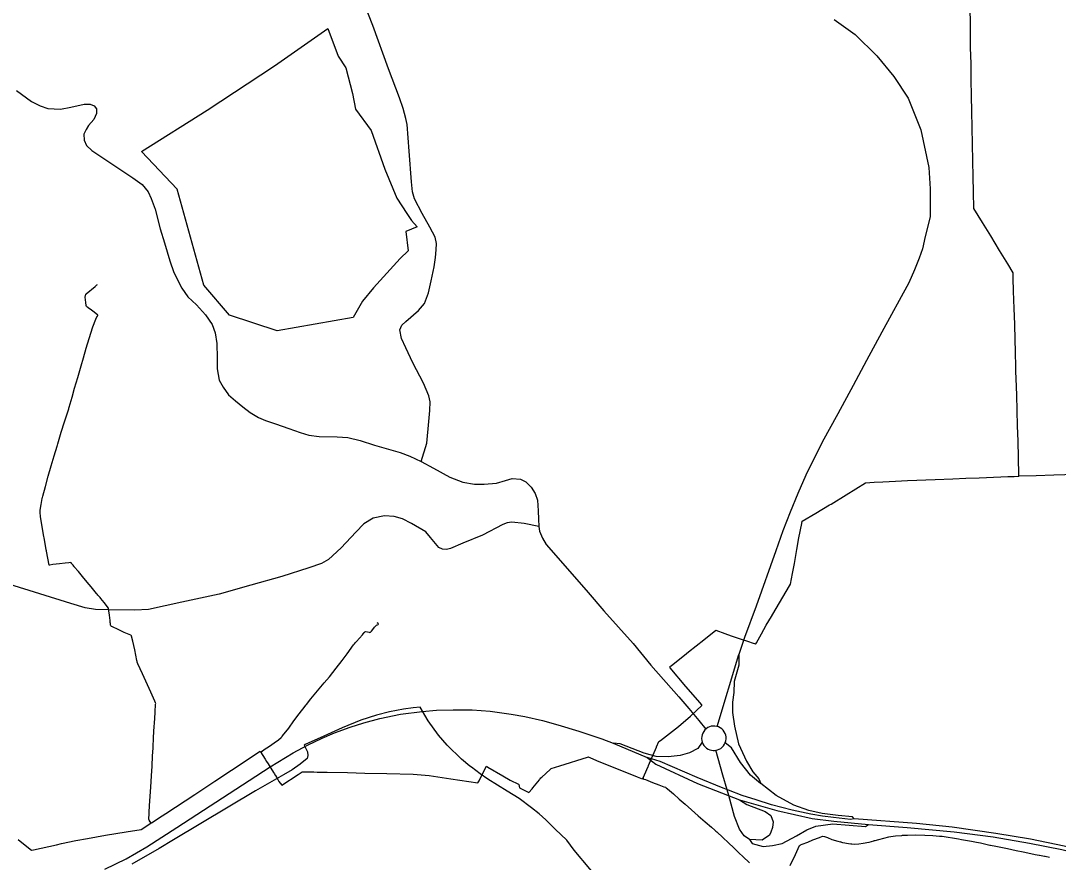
# Model space of a CAD drawing. Extents: x -789162 to -606354, y -1062736 to -945481.
# Drawn here: x -697741 to -694911, y -967519 to -965223 of the extents above; entities that cross this region are included whole.
import ezdxf

# ---------------------------------------------------------------- set-up
doc = ezdxf.new("R2010")
doc.units = 0
for name, color, linetype in [('_SIRSI VZTAHY_OP vodnich zdroju II stupne', 7, 'Continuous'), ('_SIRSI VZTAHY_PRIRODNIHO PARKU', 7, 'Continuous'), ('_SIRSI VZTAHY_SILNICE I TRIDY_STAV', 7, 'Continuous'), ('_SIRSI VZTAHY_SILNICE III TRIDY_STAV', 7, 'Continuous'), ('_SIRSI VZTAHY_VTL PLYNOVOD', 7, 'Continuous')]:
    doc.layers.add(name, color=color, linetype=linetype)

msp = doc.modelspace()

# ---------------------------------------------------------------- linework, layer by layer
at = {"layer": '_SIRSI VZTAHY_OP vodnich zdroju II stupne'}
msp.add_lwpolyline([(-696834.2, -966032.6), (-697041.6, -966068.7), (-697171.9, -966026.1), (-697241.3, -965944.2), (-697314, -965682.9), (-697411.8, -965580.1), (-697232.8, -965467.2), (-697049.1, -965345.9), (-696903.3, -965244.5), (-696875.3, -965319.6), (-696854.6, -965351.3), (-696835.8, -965421.1), (-696828.2, -965464.1), (-696785.6, -965522.7), (-696747.6, -965628.3), (-696714.8, -965707.4), (-696687.8, -965749.2), (-696675.2, -965767.7), (-696659.8, -965784.9), (-696691, -965798.4), (-696683.9, -965850.7), (-696706.2, -965871.8), (-696769.6, -965941.8), (-696779.1, -965951.4), (-696808.9, -965988.4)], close=True, dxfattribs=at)
at = {"layer": '_SIRSI VZTAHY_PRIRODNIHO PARKU'}
msp.add_lwpolyline([(-696146, -967587.7), (-696232, -967485.9), (-696252, -967459), (-696283, -967428.8), (-696309, -967402.8), (-696327, -967386.5), (-696348, -967370.2), (-696382, -967344.9), (-696414, -967324.6), (-696467, -967292.4), (-696488, -967278.1), (-696512, -967259.4), (-696516, -967256.4), (-696539, -967237.4), (-696578, -967199.9), (-696602, -967172.2), (-696630, -967133.1), (-696652, -967095.9), (-696671, -967097.6), (-696697, -967101), (-696735, -967108.6), (-696771, -967117.5), (-696813, -967131.6), (-696864, -967152.1), (-696914, -967174.6), (-696965, -967198.1), (-696967.7, -967199.8), (-696959, -967217.5), (-696958, -967227.9), (-696960, -967235.6), (-696979, -967251.8), (-697001, -967267.2), (-697024, -967280.5), (-697101, -967324.3), (-697324, -967458.2), (-697363, -967481.4), (-697438, -967524.4)], dxfattribs=at)
at = {"layer": '_SIRSI VZTAHY_SILNICE I TRIDY_STAV'}
for points in [[(-695522.9, -965219.8), (-695465, -965260.3), (-695406.2, -965319), (-695359.4, -965375.4), (-695320.5, -965434.1), (-695286.4, -965520.6), (-695264.1, -965623.8), (-695261, -965681.8), (-695261, -965758), (-695274.4, -965812), (-695281.7, -965845.4), (-695290.9, -965871.1), (-695303.1, -965902.9), (-695318.6, -965938.2), (-695392.9, -966072.9), (-695433.9, -966150.3), (-695470.6, -966218.6), (-695512.6, -966295.1), (-695555, -966372.8), (-695600.2, -966462.6), (-695621.3, -966512.6), (-695642.4, -966563.9), (-695662.1, -966614.4), (-695681.7, -966669.2), (-695735.3, -966819.9), (-695767.3, -966905.7), (-695782.9, -966952.3)], [(-697752.9, -965413.3), (-697711.6, -965443.7), (-697687.6, -965455.6), (-697667, -965462.5), (-697632.4, -965464.5), (-697604.6, -965458.5), (-697568.3, -965451.1), (-697551.7, -965450.7), (-697541.1, -965455.1), (-697534.4, -965463.7), (-697534.4, -965476.3), (-697541.6, -965492.5), (-697555.8, -965508.9), (-697562.6, -965519.7), (-697568.8, -965532.1), (-697568.1, -965548.5), (-697561.2, -965563.4), (-697546.6, -965576.7), (-697511.2, -965601.1), (-697462.1, -965633.9), (-697435.3, -965651.9), (-697409.6, -965670), (-697393.5, -965689.7), (-697384.8, -965708.2), (-697374.6, -965737.3), (-697360.8, -965790.5), (-697349, -965829.4), (-697334.4, -965878.4), (-697323, -965909.7), (-697301.6, -965952.5), (-697285.1, -965976), (-697261.6, -965997.9), (-697236.8, -966025.1), (-697218.6, -966051.4), (-697210.4, -966074.3), (-697206.5, -966103.8), (-697205, -966144), (-697204.9, -966173.1), (-697199.5, -966203.5), (-697188.9, -966222.9), (-697173.9, -966243.6), (-697155.6, -966259.9), (-697135.6, -966276.8), (-697115.6, -966291.6), (-697092.6, -966305.3), (-697073, -966313.9), (-697045.9, -966322.7), (-697009.7, -966335.3), (-696978.6, -966346.3), (-696955.3, -966353.9), (-696926.7, -966357.7), (-696877.8, -966358.1), (-696849, -966359.7), (-696815.6, -966368.1), (-696775.9, -966380.7), (-696706.2, -966401.4), (-696680.1, -966411), (-696648.6, -966425.2)], [(-696648.6, -966425.2), (-696615.6, -966444), (-696570.5, -966468.4), (-696535, -966482.4), (-696503.3, -966487.1), (-696476.8, -966487), (-696443, -966484.4), (-696419.1, -966477.5), (-696400.7, -966471.9), (-696377.7, -966473.7), (-696363.5, -966481.3), (-696349.1, -966495.9), (-696338.1, -966512.5), (-696331.4, -966531), (-696330.2, -966560.5), (-696329.2, -966582.9), (-696328.3, -966602.5)], [(-696328.3, -966602.5), (-696325.8, -966615.4), (-696318.4, -966634.4), (-696307.7, -966652), (-696274.8, -966688.9), (-696193.7, -966783.1), (-696150.7, -966832.7), (-696071.1, -966922.1), (-696022.2, -966980.9), (-695946.6, -967067.2), (-695919.3, -967099.3), (-695891.6, -967132.6), (-695872.5, -967155.5)], [(-695841.2, -967148.8), (-695782.9, -966952.3)], [(-695782.9, -966952.3), (-695782.5, -966981.1), (-695795.2, -967025.8), (-695796.5, -967056), (-695799.6, -967082), (-695799.6, -967110.1), (-695794.1, -967147.3), (-695783.1, -967195.6), (-695761.7, -967243.2), (-695744, -967272.6), (-695728.1, -967291.5), (-695722.6, -967304.2)], [(-697511.8, -967537.4), (-697453.8, -967509.9), (-697396.6, -967476.9), (-697315.5, -967424.1), (-697118.1, -967296.2), (-697060.8, -967258.5), (-696997.8, -967220.5), (-696958.7, -967199.1), (-696919.2, -967180.6), (-696885.5, -967166.2), (-696842.4, -967150.2), (-696805.1, -967138.3), (-696761.3, -967126.7), (-696705.1, -967114.7), (-696645.8, -967107.4), (-696607, -967104.1), (-696561.3, -967102.8), (-696509.7, -967103.2), (-696460.4, -967107.2), (-696403.4, -967114.8), (-696366.2, -967121.1), (-696318.1, -967131.9), (-696276.4, -967143.8), (-696218.6, -967161.1), (-696156, -967182.5), (-696125.3, -967194.2), (-696032.3, -967233.5)], [(-695841.2, -967148.8), (-695842.6, -967148.3), (-695847.7, -967147.4), (-695852.8, -967147.4), (-695857.8, -967148.1), (-695862.7, -967149.5), (-695867.3, -967151.7), (-695871.5, -967154.6), (-695872.5, -967155.5)], [(-695819.8, -967193.2), (-695819.4, -967192.3), (-695818, -967187.4), (-695817.3, -967182.3), (-695817.5, -967177.2), (-695818.4, -967172.2), (-695820, -967167.4), (-695822.4, -967162.9), (-695825.5, -967158.8), (-695829.1, -967155.2), (-695833.2, -967152.2), (-695837.8, -967149.9), (-695841.2, -967148.8)], [(-695872.5, -967155.5), (-695875.3, -967158.1), (-695878.4, -967162.1), (-695880.9, -967166.5), (-695882.7, -967171.3), (-695883.8, -967176.2), (-695884, -967181.3), (-695883.6, -967186.4), (-695882.3, -967191.3)], [(-695882.3, -967191.3), (-695894.3, -967208.4), (-695916.9, -967220), (-695942.5, -967227.4), (-695975.5, -967231.6), (-696007.9, -967230.4), (-696041, -967221.3), (-696105.8, -967195.5), (-696125.3, -967194.2)], [(-695882.3, -967191.3), (-695880.4, -967196), (-695877.7, -967200.3), (-695874.4, -967204.2), (-695870.6, -967207.5), (-695866.3, -967210.2), (-695861.6, -967212.2), (-695856.7, -967213.5), (-695852.8, -967214), (-695848.9, -967214), (-695845, -967213.6)], [(-695845, -967213.6), (-695840.3, -967212.4), (-695835.9, -967210.6), (-695831.7, -967208.2), (-695827.7, -967205), (-695824.3, -967201.2), (-695821.5, -967196.9), (-695819.8, -967193.2)], [(-695722.6, -967304.2), (-695723.3, -967303.7), (-695750.7, -967281.7), (-695777.6, -967246.9), (-695802.7, -967207.2), (-695819.8, -967193.2)], [(-695468, -967400.3), (-695477.7, -967402.2), (-695524.7, -967397.2), (-695554.8, -967393.6), (-695585.8, -967387.4), (-695637.1, -967377), (-695693.8, -967362.6), (-695735.7, -967348.4), (-695773.2, -967336.5), (-695810.3, -967322.7), (-695829.5, -967315.1), (-695896.6, -967287.4), (-695996.9, -967243.8), (-696032.3, -967233.5)], [(-696032.3, -967233.5), (-696008.5, -967251.8), (-695895.3, -967304.2), (-695780.7, -967348.3)], [(-695753.2, -967457), (-695767.8, -967446.6), (-695780.7, -967428.3), (-695794.1, -967394.4), (-695809.8, -967337.1), (-695814.1, -967321.2), (-695826.2, -967281.7), (-695845, -967213.6)], [(-695468, -967400.3), (-695472.2, -967394.7), (-695511.3, -967391.7), (-695555.3, -967386.2), (-695591.9, -967377.6), (-695632.2, -967363.6), (-695680.5, -967336.7), (-695722.6, -967304.2)], [(-695780.7, -967348.3), (-695760.5, -967361.7), (-695711, -967380.1), (-695695.2, -967391.5), (-695689.3, -967408.6), (-695690.8, -967424.4), (-695694.9, -967437.2), (-695699.2, -967444.9), (-695718.9, -967459), (-695753.2, -967457)], [(-695780.7, -967348.3), (-695679.3, -967378.2), (-695582.8, -967399.6), (-695523.5, -967406.9), (-695428.8, -967416.1)], [(-693966.1, -967988.2), (-693995.3, -967928.5), (-694005.6, -967908.9), (-694034, -967859.6), (-694054.7, -967828.2), (-694083.4, -967791.6), (-694112.6, -967758.5), (-694146.9, -967726.8), (-694178.6, -967703.2), (-694223.7, -967676.3), (-694264.1, -967656.1), (-694313.9, -967637.9), (-694452.6, -967597.5), (-694720, -967519.4), (-694841.7, -967488.3), (-694895.5, -967475.5), (-694987.4, -967456.4), (-695081.8, -967440.3), (-695200.5, -967423.4), (-695297.7, -967413.1), (-695468, -967400.3)], [(-695753.2, -967457), (-695745.9, -967468), (-695715.9, -967476), (-695690.3, -967472.9), (-695664.6, -967467.4), (-695624.9, -967447.3), (-695596.8, -967430.8), (-695572.4, -967420.4), (-695526.6, -967413.7), (-695436.8, -967421), (-695428.8, -967416.1)], [(-695428.8, -967416.1), (-695323.3, -967424.3), (-695195.1, -967436.2), (-695089, -967450), (-694989.6, -967467.1), (-694901.4, -967484.6), (-694805.4, -967508.8), (-694710.8, -967534.1), (-694620, -967560.6), (-694541.1, -967583.3), (-694457, -967607.5), (-694390.3, -967627.6), (-694319.2, -967649.2), (-694268.2, -967667.8), (-694213.9, -967694.9), (-694152.8, -967735.5), (-694109.6, -967776.8), (-694078.4, -967814.1), (-694056.4, -967845.3), (-694021.8, -967902.3), (-693993.9, -967955.9), (-693947.3, -968053.4)]]:
    msp.add_lwpolyline(points, dxfattribs=at)
at = {"layer": '_SIRSI VZTAHY_SILNICE III TRIDY_STAV'}
for points in [[(-696648.6, -966425.2), (-696633, -966375.9), (-696628, -966316), (-696625.3, -966286.3), (-696624.5, -966262.5), (-696628, -966246.4), (-696642.1, -966212), (-696671.2, -966156.4), (-696691.1, -966115.9), (-696702.3, -966090), (-696706.9, -966066.4), (-696701.9, -966053.5), (-696690.7, -966044), (-696655.8, -966013.6), (-696639.9, -965994.1), (-696628.8, -965965.2), (-696621.4, -965932.6), (-696613.2, -965894.7), (-696609.5, -965869.3), (-696607.6, -965848.4), (-696607.3, -965830.4), (-696610.6, -965813.3), (-696625.1, -965786), (-696646.3, -965749), (-696667, -965708.8), (-696672.8, -965690.1), (-696674.9, -965662.3), (-696681.2, -965578.6), (-696687.5, -965506.3), (-696691, -965489.4), (-696698.1, -965462.8), (-696708.1, -965433.3), (-696738, -965354.5), (-696780.7, -965236.3), (-696803.9, -965176.4)], [(-696328.3, -966602.5), (-696368, -966595.1), (-696401.6, -966591.5), (-696414.1, -966592.6), (-696426.5, -966597.3), (-696481.5, -966626.3), (-696535.6, -966648.3), (-696569.1, -966662.8), (-696580, -966665.9), (-696590.5, -966665.2), (-696600.4, -966660.3), (-696623.3, -966632.8), (-696636.1, -966617.7), (-696675.6, -966594.5), (-696700.2, -966582.1), (-696722.9, -966575.7), (-696748.7, -966573.5), (-696779.8, -966580.2), (-696804.8, -966595.3), (-696827.3, -966618.8), (-696867.4, -966660.7), (-696901.4, -966692.8), (-696920.9, -966703.8), (-696954.9, -966715.9), (-697028.5, -966738.9), (-697113.5, -966763.4), (-697199.6, -966787.9), (-697301.7, -966809.4), (-697392.2, -966829.5), (-697429.7, -966831.1), (-697500.4, -966830.5), (-697537.4, -966829), (-697564.9, -966824.4), (-697604, -966812.9), (-697773, -966760)]]:
    msp.add_lwpolyline(points, dxfattribs=at)
at = {"layer": '_SIRSI VZTAHY_VTL PLYNOVOD'}
for points in [[(-695018.6, -966465.2), (-695018.6, -966465), (-695018.6, -966463.3), (-695018.6, -966463.2), (-695018.7, -966463.1), (-695019.7, -966414.3), (-695020.9, -966370.2), (-695022.3, -966327.9), (-695023.4, -966286.7), (-695024.7, -966244.6), (-695026.2, -966199.1), (-695026.8, -966180.4), (-695027.1, -966169.5), (-695027.1, -966168.9), (-695028, -966125.9), (-695028.8, -966093.2), (-695030.2, -966051.1), (-695031.8, -966008), (-695033.5, -965961), (-695034.7, -965925.8), (-695034.8, -965910.4), (-695048.8, -965886.7), (-695071.8, -965849.7), (-695095.6, -965810.2), (-695118.4, -965773.2), (-695141.9, -965735.3), (-695142.8, -965689.6), (-695143.6, -965648.6), (-695144.4, -965605.4), (-695145.1, -965559.4), (-695146.3, -965514.7), (-695147.3, -965470.4), (-695148.1, -965427.5), (-695149.1, -965384.1), (-695149.3, -965339.4), (-695150.3, -965296.5), (-695150.5, -965254.3), (-695151.1, -965223.5), (-695151.7, -965196.9)], [(-697387, -967409.5), (-697387.3, -967408.7), (-697387.5, -967408.2), (-697388, -967408.4), (-697390.3, -967404.1), (-697391.6, -967401.3), (-697391.6, -967400.6), (-697391.6, -967399.8), (-697390.9, -967387.7), (-697390.6, -967382.6), (-697389.7, -967365.4), (-697387.7, -967338.5), (-697386.3, -967314.1), (-697384.4, -967283.2), (-697382.8, -967256.4), (-697381.2, -967228.4), (-697379.9, -967207.8), (-697379.6, -967204.8), (-697379.6, -967204.2), (-697378.9, -967180.2), (-697377.8, -967161), (-697375.2, -967127.2), (-697374.4, -967109.7), (-697373, -967087.3), (-697372.9, -967085.5), (-697373.3, -967083.9), (-697373.4, -967083.7), (-697373.4, -967083.7), (-697375.3, -967079.3), (-697386, -967055.1), (-697409, -967004.6), (-697421.6, -966977.2), (-697423.3, -966973.5), (-697423.8, -966971), (-697423.8, -966970.9), (-697424.2, -966968.9), (-697430.2, -966939.4), (-697435.2, -966916.2), (-697438.7, -966902.5), (-697439.2, -966900.9), (-697439.2, -966900.9), (-697440.3, -966899.8), (-697458.8, -966891.7), (-697475, -966884), (-697490.7, -966876.9), (-697493.6, -966875.7), (-697495.4, -966874.1), (-697495.9, -966871.6), (-697496, -966870.1), (-697496, -966869.6), (-697496, -966869.5), (-697496.3, -966867.5), (-697496.7, -966864.9), (-697497.4, -966859.3), (-697499, -966845.1), (-697500.8, -966833), (-697501.5, -966827.2), (-697501.4, -966826.2), (-697501.6, -966825.5), (-697513, -966810.5), (-697522.4, -966799.6), (-697524.7, -966797), (-697530.4, -966790.1), (-697532.8, -966787.3), (-697534, -966786), (-697549.3, -966767.3), (-697559.5, -966754.9), (-697572.2, -966739.5), (-697583.6, -966725.9), (-697594.9, -966712.7), (-697595.3, -966711.9), (-697595.8, -966711.3), (-697598.3, -966708.4), (-697602.5, -966703.5), (-697602.6, -966703.3), (-697603.2, -966702.3), (-697603.9, -966701.6), (-697605, -966700.9), (-697609.7, -966701.6), (-697619.7, -966702.9), (-697635, -966704.8), (-697653, -966707), (-697661.8, -966708.1), (-697663.3, -966708.5), (-697663.8, -966708.6), (-697670.6, -966670.2), (-697670.6, -966670), (-697670.8, -966669.3), (-697671.5, -966666.5), (-697671.7, -966665.4), (-697671.7, -966665.3), (-697673.5, -966655.6), (-697676.4, -966638.4), (-697678.7, -966625.4), (-697683.4, -966597.1), (-697686.9, -966576.9), (-697688, -966563.4), (-697688, -966560.8), (-697688, -966560.1), (-697688, -966560), (-697687.9, -966558.6), (-697685.6, -966542.5), (-697682.4, -966526.9), (-697682.2, -966525.7), (-697681.8, -966524.1), (-697680.8, -966520.6), (-697673.8, -966493.4), (-697666.1, -966465.2), (-697657.8, -966437.3), (-697649.7, -966410.1), (-697641.5, -966383.9), (-697641.2, -966382.4), (-697641.2, -966382.4), (-697640.9, -966381.2), (-697639.7, -966377.2), (-697630.3, -966345.2), (-697621.4, -966317), (-697610.2, -966282.1), (-697609.9, -966281.2), (-697609.7, -966280.4), (-697608.8, -966277.4), (-697601, -966250.3), (-697593.9, -966225.9), (-697585.1, -966196.7), (-697575.9, -966164.6), (-697569.6, -966142.4), (-697562.3, -966116.1), (-697554.7, -966090.1), (-697544, -966058.4), (-697536.2, -966037.3), (-697536.1, -966037.3), (-697532.1, -966029.5), (-697530.9, -966027.7), (-697530.6, -966026.6), (-697531.1, -966025.9), (-697541, -966018.4), (-697548.1, -966013), (-697556.9, -966006.5), (-697561.8, -966002.7), (-697561.8, -966002.7), (-697562.2, -966000), (-697563.6, -965991.9), (-697565.4, -965977), (-697563.8, -965969.1), (-697563.6, -965968.8), (-697562.9, -965967.9), (-697537.6, -965948.4), (-697534.9, -965945.7), (-697533.2, -965944), (-697532.9, -965943.8), (-697532.1, -965943)], [(-696043.8, -967288.9), (-696040, -967280.6), (-696029.9, -967258), (-696028.8, -967255.6), (-696028.8, -967255.5), (-696028.8, -967255.1), (-696028.7, -967254.9), (-696006.9, -967204.6), (-696006.9, -967204.5), (-696000.5, -967189.8), (-695996.4, -967186.7), (-695947, -967148.4), (-695914.2, -967120.3), (-695913.9, -967120), (-695913.5, -967119.6), (-695897.5, -967104.4), (-695897.2, -967104.2), (-695897, -967104), (-695884.6, -967092.2), (-695883.7, -967091.2), (-695883.8, -967089.7), (-695894.4, -967076.9), (-695927, -967039.1), (-695969.8, -966988.2), (-695970.5, -966985.7), (-695968.8, -966984.2), (-695967.4, -966983.2), (-695925.7, -966949.6), (-695919.7, -966944.9), (-695878.1, -966911.7), (-695845.1, -966885.5), (-695820.6, -966894.9), (-695803.8, -966901.1), (-695779.3, -966909.5), (-695779.1, -966909.5), (-695756.6, -966916.9), (-695756.4, -966916.9), (-695746, -966920.4), (-695737.2, -966923.4), (-695735.8, -966922.8), (-695734.6, -966920.7), (-695720.7, -966895.6), (-695707.7, -966872.3), (-695693.8, -966848.6), (-695683.4, -966830.9), (-695681, -966826.8), (-695662.1, -966795.7), (-695644.7, -966764.9), (-695642, -966760.4), (-695636.5, -966731.6), (-695631.1, -966703.6), (-695624.5, -966665.6), (-695618.6, -966633.8), (-695610.7, -966595), (-695610, -966588.5), (-695572.2, -966566.3), (-695535, -966544.2), (-695530.8, -966541.7), (-695489.8, -966516.7), (-695436.7, -966483.6), (-695413.6, -966482.2), (-695390.1, -966481.3), (-695355.2, -966479.2), (-695322.6, -966477.6), (-695247.1, -966474.3), (-695199.2, -966472.8), (-695163.3, -966471.4), (-695127.4, -966469.8), (-695067.7, -966467.5), (-695049.1, -966466.9), (-695031.7, -966466.4), (-695019.3, -966466), (-695019.1, -966466)], [(-695019.1, -966466), (-695019.2, -966465.7), (-695019.2, -966465.5), (-695019.2, -966465.3), (-695018.6, -966465.2)], [(-695019.1, -966466), (-695018.9, -966466), (-695018.6, -966465.9)], [(-694863.7, -966460.8), (-694923.6, -966462.5), (-694971.7, -966464.4), (-695018.3, -966465.9), (-695018.6, -966465.9)], [(-695018.6, -966465.2), (-695018.6, -966465.3), (-695018.6, -966465.7), (-695018.6, -966465.9)], [(-697083.8, -967216.1), (-697082.9, -967215.5), (-697076.8, -967211.5), (-697062.6, -967202), (-697049.4, -967193.1), (-697038, -967184.7), (-697030.6, -967178.3), (-697028.4, -967175.8), (-697027.9, -967175.4), (-697026.7, -967174.1), (-697010.2, -967152.7), (-696996.3, -967133.3), (-696981.9, -967114.3), (-696965.5, -967093.5), (-696963.6, -967090.7), (-696963.6, -967090.7), (-696962, -967088.7), (-696949.9, -967073.3), (-696931.6, -967051.1), (-696913.7, -967029.7), (-696899.2, -967012.8), (-696880.9, -966989.7), (-696864.4, -966968.8), (-696850.6, -966950.1), (-696833.2, -966925.8), (-696831.1, -966922.8), (-696828.1, -966919.6), (-696825.1, -966916.4), (-696809.1, -966898.5), (-696806.7, -966895.7), (-696804.1, -966892.4), (-696804.1, -966892.4), (-696803.6, -966891.7), (-696802.2, -966890.2), (-696799.4, -966889.2), (-696799.4, -966889.2), (-696790.7, -966891.5), (-696788.8, -966891.9), (-696787.2, -966891.2), (-696784.4, -966888.4), (-696781.1, -966884.2), (-696776.1, -966877.9), (-696771.1, -966871.8), (-696769.2, -966871.2), (-696767.8, -966872.1), (-696766.1, -966870.4), (-696765.5, -966869.6), (-696765.5, -966869.6), (-696766, -966867.7), (-696766.1, -966867.6), (-696766.1, -966867.6), (-696767, -966866.9), (-696767.1, -966866.8)], [(-696767.7, -966866.4), (-696767.8, -966866.3), (-696768.2, -966866), (-696768.3, -966865.9), (-696768.6, -966865.7)], [(-696767.7, -966866.4), (-696767.4, -966866), (-696767.3, -966866.1), (-696767, -966866.3), (-696766.8, -966866.4), (-696767.1, -966866.8)], [(-696767.7, -966866.4), (-696767.4, -966866.6), (-696767.1, -966866.8)], [(-697385.8, -967412.3), (-697382.7, -967410.3), (-697365.5, -967399), (-697344.8, -967385.8), (-697266.5, -967334.2), (-697211.8, -967297.6), (-697166.4, -967267.3), (-697088.1, -967216.1), (-697086.8, -967218.1)], [(-697086.8, -967218.1), (-697086, -967217.7), (-697085.6, -967217.3), (-697085.5, -967217.3), (-697085.1, -967217)], [(-697086.8, -967218.1), (-697074.2, -967238.1), (-697070.3, -967244.2), (-697066.3, -967250.2), (-697051.4, -967274.3), (-697049.3, -967277.6), (-697047.7, -967280.1), (-697047.5, -967280.4), (-697046.8, -967281.6), (-697046.1, -967282.7), (-697039.8, -967292.9), (-697036.8, -967298.8), (-697029.2, -967309), (-696984.1, -967279.6), (-696973.6, -967272.7), (-696953.8, -967272), (-696941.5, -967272.4), (-696932.5, -967272.8), (-696905.4, -967273.1), (-696850.1, -967274.2), (-696802.3, -967276.1), (-696742.5, -967277.1), (-696670.8, -967278.6), (-696627.1, -967281.9), (-696568.3, -967291), (-696494, -967302.4), (-696491, -967297), (-696474.8, -967265.1), (-696470.9, -967257.2), (-696467.3, -967259.3), (-696426.5, -967283.4), (-696406, -967294.9), (-696383.2, -967306.2), (-696382.8, -967307.2), (-696381.6, -967311.7), (-696380.5, -967315.8), (-696355.6, -967328.7), (-696346.5, -967318.6), (-696343.9, -967315.6), (-696326.6, -967293.8), (-696325.4, -967292.3), (-696325.1, -967291.9), (-696324.4, -967291), (-696322.9, -967289), (-696322.1, -967288.4), (-696320, -967286.5), (-696297, -967266.2), (-696294.1, -967263.6), (-696270.7, -967255.9), (-696194.9, -967232.2), (-696192.8, -967231.7), (-696191.2, -967232.4), (-696189.2, -967233.3), (-696170.9, -967241.2), (-696059.8, -967285.7), (-696046.5, -967291.1), (-696045.4, -967291), (-696044.8, -967290.9), (-696043.8, -967288.9)], [(-697085.1, -967217), (-697084.5, -967216.6), (-697083.8, -967216.1)], [(-697085.1, -967217), (-697084.5, -967217.9), (-697084.1, -967217.6), (-697083.6, -967217.3), (-697083.2, -967217), (-697083.8, -967216.1)], [(-696043.8, -967288.9), (-696043.3, -967289.1), (-696043, -967289.3), (-696043.6, -967291.3), (-696043.2, -967291.4), (-696042.7, -967291.6), (-696042.4, -967291.7), (-696042.1, -967291.8), (-696041.6, -967292.1), (-696040.9, -967292.4), (-696037.5, -967293.6), (-696018.1, -967301.4), (-696000.6, -967307.9), (-695986.8, -967312.9), (-695982.7, -967314.4), (-695982.6, -967314.5), (-695980.4, -967316), (-695976.9, -967318.8), (-695961.1, -967332.5), (-695944.8, -967346.6), (-695929, -967360.3), (-695911.4, -967375.9), (-695893.3, -967392), (-695874.6, -967408.4), (-695857.2, -967423.6), (-695847.8, -967431.8), (-695846.2, -967433.4), (-695846.1, -967433.6), (-695845.7, -967433.9), (-695842.4, -967436.4), (-695826.4, -967451.5), (-695811.1, -967466), (-695796.5, -967479.7), (-695784.1, -967491.8), (-695769.1, -967505.7), (-695756, -967517.8), (-695755, -967518.7), (-695753, -967520.5)], [(-697747.6, -967457), (-697715.2, -967483.3), (-697711.5, -967486.2), (-697706.4, -967485.2), (-697643.4, -967471.2), (-697629.5, -967468.2), (-697590.4, -967459.9), (-697558.7, -967454.3), (-697510.1, -967445.3), (-697453.8, -967435.6), (-697412.3, -967429.4), (-697385.8, -967412.3)], [(-697386.6, -967410.7), (-697385.8, -967410.5), (-697386, -967410), (-697386.2, -967409.4), (-697386.3, -967409.2), (-697387, -967409.5)], [(-697386.6, -967410.7), (-697386.8, -967410.2), (-697387, -967409.5)], [(-697386.6, -967410.7), (-697386.5, -967411), (-697385.8, -967412.3)], [(-695642.6, -967528.2), (-695628, -967498.1), (-695620.6, -967481.7), (-695616.8, -967473.4), (-695616.8, -967473.4), (-695614.5, -967471.3), (-695609.4, -967469.6), (-695594.5, -967463.8), (-695580.3, -967458.1), (-695562.6, -967451.2), (-695554.7, -967447.6), (-695548.9, -967448.4), (-695540.7, -967451.7), (-695528.7, -967456.5), (-695512.4, -967461.4), (-695506.5, -967463.2)], [(-695506.6, -967463.7), (-695506.5, -967463.2)], [(-694947.5, -967503.6), (-694947.8, -967503.5), (-694947.9, -967503.5), (-694948.5, -967503.4), (-694962.5, -967500.7), (-694963.7, -967500.5), (-694974.3, -967498.3), (-694986.1, -967496.1), (-695007.1, -967491.7), (-695025.9, -967488), (-695050.1, -967482.8), (-695081.4, -967476.4), (-695095.9, -967473.3), (-695097.6, -967473), (-695123.5, -967467.3), (-695134.2, -967465.1), (-695147.6, -967462.3), (-695164.8, -967459.2), (-695175.3, -967457.5), (-695183.4, -967456.1), (-695228, -967449.1), (-695235.4, -967448.6), (-695253.1, -967447.1), (-695275.3, -967445.9), (-695300.6, -967445.1), (-695322.7, -967445.9), (-695335.2, -967446.3), (-695337, -967446.4), (-695339.1, -967446.5), (-695355, -967448), (-695374, -967450.7), (-695401.3, -967457.4), (-695411.6, -967460.3), (-695414.2, -967460.9), (-695415.6, -967461.3), (-695428.3, -967464.8), (-695443, -967468.2), (-695455.5, -967469.5), (-695467.5, -967470.3), (-695474.2, -967469.8), (-695476, -967469.7), (-695477.2, -967469.6), (-695483.6, -967468.9), (-695498.6, -967465.6), (-695506.5, -967463.2)], [(-694935.6, -967505.9), (-694947.4, -967503.6), (-694947.5, -967503.6)], [(-694947.5, -967503.6), (-694947.5, -967503.8)]]:
    msp.add_lwpolyline(points, dxfattribs=at)

doc.saveas('drawing.dxf')
